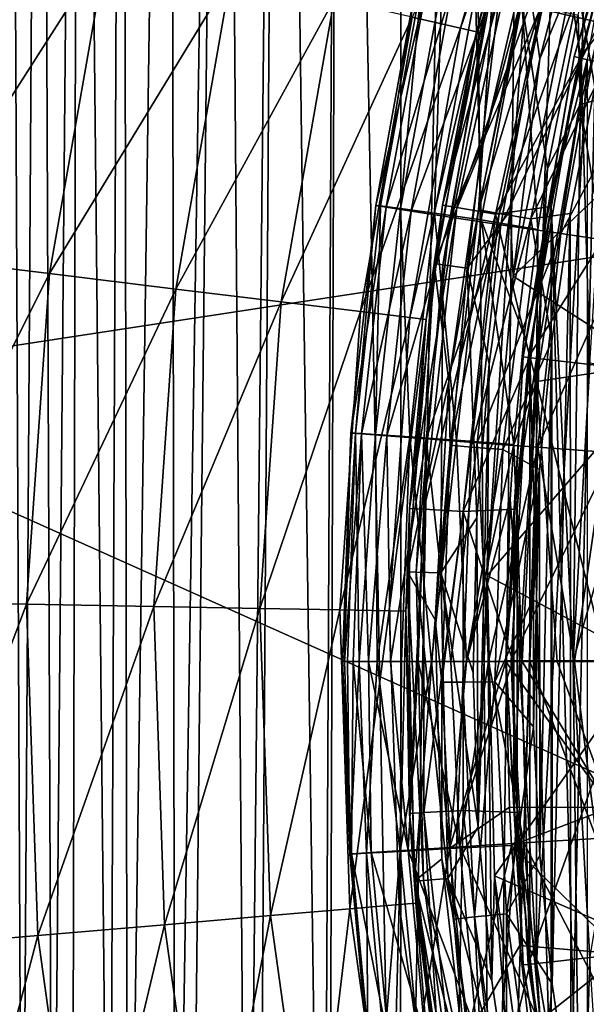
# Model space of a CAD drawing. Header units: metres. Extents: x -104 to 104, y -111 to 38.
# Tile 561 of 656: x -23.88 to -19.65, y -2.56 to 4.78. Entities that reach past the tile are written whole.
import ezdxf

# ---------------------------------------------------------------- set-up
doc = ezdxf.new("R2010")
doc.units = ezdxf.units.M
doc.layers.add('solid_509367_AD153', color=7, linetype='CONTINUOUS')

msp = doc.modelspace()

# ---------------------------------------------------------------- linework, layer by layer
at = {"layer": 'solid_509367_AD153'}
for points in [[(-88.5, -7.5, -19), (-88.5, 19.5, -19), (88.5, 19.5, -19)], [(-36.57795, -7.5, -19), (-88.5, -7.5, -19), (88.5, 19.5, -19)], [(-34.248123, -7.626659, -19), (-36.57795, -7.5, -19), (88.5, 19.5, -19)], [(-31.945723, -8.004942, -19), (-34.248123, -7.626659, -19), (88.5, 19.5, -19)], [(31.945723, -8.004942, -19), (-31.945723, -8.004942, -19), (88.5, 19.5, -19)], [(-21.495728, 15.92979, 9.403025), (-21.032146, 15.936943, 9.220833), (-21.036886, -8.322282, 9.22243)], [(-20.553709, 15.942245, 9.085893), (-20.34156, -8.329322, 9.042112), (-21.036886, -8.322282, 9.22243)], [(-21.032146, 15.936943, 9.220833), (-20.553709, 15.942245, 9.085893), (-21.036886, -8.322282, 9.22243)], [(-20.553709, 15.942245, 9.085893), (-20.063984, 15.945636, 8.999094), (-20.34156, -8.329322, 9.042112)], [(-20.34156, -8.329322, 9.042112), (-19.56822, 15.947136, 8.961384), (-19.56822, -8.332496, 8.961384)], [(-20.063984, 15.945636, 8.999094), (-19.56822, 15.947136, 8.961384), (-20.34156, -8.329322, 9.042112)], [(-23.631729, -6.051128, 11.238081), (-23.718599, 15.852257, 11.376885), (-23.434942, 15.868761, 10.956482)], [(-23.486361, -6.159342, 11.026175), (-23.631729, -6.051128, 11.238081), (-23.434942, 15.868761, 10.956482)], [(-23.206974, -6.371725, 10.674884), (-23.486361, -6.159342, 11.026175), (-23.434942, 15.868761, 10.956482)], [(-23.206974, -6.371725, 10.674884), (-23.434942, 15.868761, 10.956482), (-23.111254, 15.884025, 10.568163)], [(-23.070877, -6.477961, 10.52494), (-23.206974, -6.371725, 10.674884), (-23.111254, 15.884025, 10.568163)], [(-23.070877, -6.477961, 10.52494), (-23.111254, 15.884025, 10.568163), (-22.752966, 15.897812, 10.217133)], [(-22.717472, -6.762389, 10.185985), (-23.070877, -6.477961, 10.52494), (-22.752966, 15.897812, 10.217133)], [(-22.717472, -6.762389, 10.185985), (-22.752966, 15.897812, 10.217133), (-22.362343, 15.91009, 9.90451)], [(-22.604792, -6.855972, 10.090922), (-22.717472, -6.762389, 10.185985), (-22.362343, 15.91009, 9.90451)], [(-22.180237, -7.221676, 9.779181), (-22.604792, -6.855972, 10.090922), (-22.362343, 15.91009, 9.90451)], [(-22.180237, -7.221676, 9.779181), (-22.362343, 15.91009, 9.90451), (-21.941257, 15.920791, 9.63181)], [(-22.098801, -7.294365, 9.726871), (-22.180237, -7.221676, 9.779181), (-21.941257, 15.920791, 9.63181)], [(-21.613369, -7.74512, 9.458018), (-22.098801, -7.294365, 9.726871), (-21.941257, 15.920791, 9.63181)], [(-21.613369, -7.74512, 9.458018), (-21.941257, 15.920791, 9.63181), (-21.495728, 15.92979, 9.403025)], [(-21.573515, -7.78354, 9.43897), (-21.613369, -7.74512, 9.458018), (-21.495728, 15.92979, 9.403025)], [(-21.573515, -7.78354, 9.43897), (-21.495728, 15.92979, 9.403025), (-21.036886, -8.322282, 9.22243)], [(-23.857706, -5.886053, 11.622939), (-23.979437, -5.797968, 11.869382), (-23.958652, 15.834658, 11.824799)], [(-23.857706, -5.886053, 11.622939), (-23.958652, 15.834658, 11.824799), (-23.718599, 15.852257, 11.376885)], [(-23.631729, -6.051128, 11.238081), (-23.857706, -5.886053, 11.622939), (-23.718599, 15.852257, 11.376885)], [(-4.344064, -7.658508, -16.1), (-4.344064, 15.273149, -16.1), (-55.566704, 15.273149, -16.1)], [(-21.630114, -7.658508, -16.1), (-4.344064, -7.658508, -16.1), (-55.566704, 15.273149, -16.1)], [(-23.075869, -6.75054, -16.1), (-21.630114, -7.658508, -16.1), (-55.566704, 15.273149, -16.1)], [(-24.705273, -5.88503, -16.1), (-23.075869, -6.75054, -16.1), (-55.566704, 15.273149, -16.1)], [(-20.590242, 4.719126, 22.892866), (-19.990496, 6.827027, 22.892866), (-20.95001, 4.801581, 21.834627)], [(-20.590242, 4.719126, 22.892866), (-19.873043, 6.786913, 24), (-19.990496, 6.827027, 22.892866)], [(-20.590242, 4.719126, 22.892866), (-20.469265, 4.691399, 24), (-19.873043, 6.786913, 24)], [(-19.873043, 6.786913, 24), (-20.469265, 4.691399, 24), (-20.23455, 5.618094, 48.200001)], [(-19.742294, 4.506033, 49.239994), (-19.077253, 6.675405, 49.432518), (-19.113642, 6.688139, 49.239994)], [(-19.742294, 4.506033, 49.239994), (-19.113642, 6.688139, 49.239994), (-19.742289, 4.506052, 49.099998)], [(-19.113642, 6.688139, 49.239994), (-19.113636, 6.688156, 49.099998), (-19.742289, 4.506052, 49.099998)], [(-19.483665, 5.409613, 49.029289), (-19.742289, 4.506052, 49.099998), (-19.113636, 6.688156, 49.099998)], [(-19.742294, 4.506033, 49.239994), (-19.70471, 4.497453, 49.432518), (-19.077253, 6.675405, 49.432518)], [(-18.197163, 6.367463, 51.388874), (-19.077253, 6.675405, 49.432518), (-19.70471, 4.497453, 49.432518)], [(-18.718616, 4.272402, 56.178459), (-19.759466, 5.071458, 51.700001), (-18.122561, 6.341358, 56.178459)], [(-18.795671, 4.289989, 51.388874), (-18.197163, 6.367463, 51.388874), (-19.70471, 4.497453, 49.432518)], [(-19.152153, 6.312918, 12.180748), (-19.995909, 4.861466, 12.477552), (-19.55287, 4.761774, 12.190375)], [(-19.011429, 4.337691, 17.118763), (-19.697113, 4.149629, 16.682579), (-19.160385, 6.170578, 16.699429)], [(-19.667358, 5.007498, 16.588606), (-19.160385, 6.170578, 16.699429), (-19.697113, 4.149629, 16.682579)], [(-20.469265, 4.691399, 24), (-20.723356, 3.397421, 48.200001), (-20.23455, 5.618094, 48.200001)], [(-20.131479, 5.589478, 48.599636), (-20.23455, 5.618094, 48.200001), (-20.723356, 3.397421, 48.200001)], [(-20.131479, 5.589478, 48.599636), (-20.723356, 3.397421, 48.200001), (-20.617796, 3.380116, 48.599636)], [(-20.131479, 5.589478, 48.599636), (-20.617796, 3.380116, 48.599636), (-19.849131, 5.511084, 48.892818)], [(-20.422649, 3.846388, 76.714081), (-20.018175, 5.581081, 76.723595), (-20.334795, 5.226015, 52.204365)], [(-20.093884, 5.093365, 76.989288), (-20.018175, 5.581081, 76.723595), (-20.422649, 3.846388, 76.714081)], [(-20.093901, 5.164106, 51.767715), (-19.71401, 5.606073, 51.700001), (-19.997612, 4.489348, 51.700001)], [(-19.997612, 4.489348, 51.700001), (-19.71401, 5.606073, 51.700001), (-19.759466, 5.071458, 51.700001)], [(-19.849131, 5.511084, 48.892818), (-19.693094, 4.49614, 49), (-19.408916, 5.595245, 49)], [(-19.624298, 2.219865, 49), (-19.408916, 5.595245, 49), (-19.693094, 4.49614, 49)], [(-23.227322, 5.323524, 19.495644), (-24.258413, 5.559843, 19.12536), (-24.703901, 3.016575, 19.12536)], [(-20.617796, 3.380116, 48.599636), (-20.328627, 3.332709, 48.892818), (-19.849131, 5.511084, 48.892818)], [(-19.849131, 5.511084, 48.892818), (-20.328627, 3.332709, 48.892818), (-19.693094, 4.49614, 49)], [(-19.954334, 3.271347, 49.029289), (-19.742289, 4.506052, 49.099998), (-19.483665, 5.409613, 49.029289)], [(-19.954334, 3.271347, 49.029289), (-19.483665, 5.409613, 49.029289), (-19.644808, 4.483575, 49)], [(-23.653875, 2.888356, 19.495644), (-23.227322, 5.323524, 19.495644), (-24.703901, 3.016575, 19.12536)], [(-22.302526, 5.111567, 20.092243), (-23.227322, 5.323524, 19.495644), (-23.653875, 2.888356, 19.495644)], [(-20.422649, 3.846388, 76.714081), (-20.334795, 5.226015, 52.204365), (-20.78541, 2.963424, 52.204365)], [(-20.720675, 2.954195, 51.952751), (-20.78541, 2.963424, 52.204365), (-20.334795, 5.226015, 52.204365)], [(-20.271463, 5.209739, 51.952751), (-20.720675, 2.954195, 51.952751), (-20.334795, 5.226015, 52.204365)], [(-20.539177, 2.928319, 51.767715), (-20.720675, 2.954195, 51.952751), (-20.271463, 5.209739, 51.952751)], [(-20.539177, 2.928319, 51.767715), (-20.271463, 5.209739, 51.952751), (-20.093901, 5.164106, 51.767715)], [(-20.539177, 2.928319, 51.767715), (-20.093901, 5.164106, 51.767715), (-20.218798, 3.35588, 51.700001)], [(-20.093901, 5.164106, 51.767715), (-19.997612, 4.489348, 51.700001), (-20.218798, 3.35588, 51.700001)], [(-19.710182, 4.993515, 77.400948), (-19.587948, 4.277839, 77.460159), (-19.360014, 5.211457, 77.465706)], [(-22.712097, 2.773356, 20.092243), (-22.302526, 5.111567, 20.092243), (-23.653875, 2.888356, 19.495644)], [(-21.530493, 4.934623, 20.885183), (-22.302526, 5.111567, 20.092243), (-22.712097, 2.773356, 20.092243)], [(-20.914036, 5.075405, 14.339959), (-21.185616, 3.393011, 14.8782), (-21.221941, 3.396272, 14.342872)], [(-20.838598, 5.055633, 13.808348), (-20.914036, 5.075405, 14.339959), (-21.221941, 3.396272, 14.342872)], [(-20.914036, 5.075405, 14.339959), (-20.876799, 5.070271, 14.875944), (-21.185616, 3.393011, 14.8782)], [(-20.876799, 5.070271, 14.875944), (-21.037098, 3.373271, 15.393427), (-21.185616, 3.393011, 14.8782)], [(-20.876799, 5.070271, 14.875944), (-20.728607, 5.040469, 15.391545), (-21.037098, 3.373271, 15.393427)], [(-20.45509, 3.36284, 76.980133), (-20.093884, 5.093365, 76.989288), (-20.422649, 3.846388, 76.714081)], [(-19.941591, 5.053231, 77.23436), (-20.093884, 5.093365, 76.989288), (-20.45509, 3.36284, 76.980133)], [(-19.997612, 4.489348, 51.700001), (-19.759466, 5.071458, 51.700001), (-20.197042, 2.869775, 51.700001)], [(-18.718616, 4.272402, 56.178459), (-20.197042, 2.869775, 51.700001), (-19.759466, 5.071458, 51.700001)], [(-20.838598, 5.055633, 13.808348), (-21.221941, 3.396272, 14.342872), (-21.144403, 3.382905, 13.812103)], [(-20.653971, 5.011869, 13.305664), (-20.838598, 5.055633, 13.808348), (-21.144403, 3.382905, 13.812103)], [(-20.653971, 5.011869, 13.305664), (-21.144403, 3.382905, 13.812103), (-20.956573, 3.353524, 13.310344)], [(-20.728607, 5.040469, 15.391545), (-20.783232, 3.337962, 15.86482), (-21.037098, 3.373271, 15.393427)], [(-20.368681, 4.946135, 12.855129), (-20.653971, 5.011869, 13.305664), (-20.956573, 3.353524, 13.310344)], [(-20.728607, 5.040469, 15.391545), (-20.476305, 4.987375, 15.862945), (-20.783232, 3.337962, 15.86482)], [(-20.300058, 3.336341, 77.225342), (-19.941591, 5.053231, 77.23436), (-20.45509, 3.36284, 76.980133)], [(-19.710182, 4.993515, 77.400948), (-19.941591, 5.053231, 77.23436), (-20.300058, 3.336341, 77.225342)], [(-20.064489, 3.296913, 77.392136), (-19.710182, 4.993515, 77.400948), (-20.300058, 3.336341, 77.225342)], [(-20.064489, 3.296913, 77.392136), (-19.587948, 4.277839, 77.460159), (-19.710182, 4.993515, 77.400948)], [(-19.711672, 4.816428, 16.589041), (-19.667358, 5.007498, 16.588606), (-19.697113, 4.149629, 16.682579)], [(-21.925884, 2.677352, 20.885183), (-21.530493, 4.934623, 20.885183), (-22.712097, 2.773356, 20.092243)], [(-20.95001, 4.801581, 21.834627), (-21.530493, 4.934623, 20.885183), (-21.925884, 2.677352, 20.885183)], [(-20.368681, 4.946135, 12.855129), (-20.956573, 3.353524, 13.310344), (-20.667103, 3.309484, 12.860707)], [(-20.476305, 4.987375, 15.862945), (-20.435709, 3.28871, 16.270662), (-20.783232, 3.337962, 15.86482)], [(-19.995909, 4.861466, 12.477552), (-20.368681, 4.946135, 12.855129), (-20.667103, 3.309484, 12.860707)], [(-20.476305, 4.987375, 15.862945), (-20.131548, 4.913442, 16.26837), (-20.435709, 3.28871, 16.270662)], [(-19.995909, 4.861466, 12.477552), (-20.667103, 3.309484, 12.860707), (-20.289326, 3.252813, 12.483905)], [(-20.131548, 4.913442, 16.26837), (-20.012047, 3.218009, 16.592255), (-20.435709, 3.28871, 16.270662)], [(-19.55287, 4.761774, 12.190375), (-19.995909, 4.861466, 12.477552), (-20.289326, 3.252813, 12.483905)], [(-20.131548, 4.913442, 16.26837), (-19.711672, 4.816428, 16.589041), (-19.939377, 3.671581, 16.591448)], [(-20.131548, 4.913442, 16.26837), (-19.939377, 3.671581, 16.591448), (-20.012047, 3.218009, 16.592255)], [(-21.334742, 2.605168, 21.834625), (-20.95001, 4.801581, 21.834627), (-21.925884, 2.677352, 20.885183)], [(-20.590242, 4.719126, 22.892866), (-20.95001, 4.801581, 21.834627), (-21.334742, 2.605168, 21.834625)], [(-19.939377, 3.671581, 16.591448), (-19.711672, 4.816428, 16.589041), (-19.697113, 4.149629, 16.682579)], [(-20.968367, 2.560431, 22.892866), (-20.590242, 4.719126, 22.892866), (-21.334742, 2.605168, 21.834625)], [(-20.968367, 2.560431, 22.892866), (-20.469265, 4.691399, 24), (-20.590242, 4.719126, 22.892866)], [(-19.55287, 4.761774, 12.190375), (-20.289326, 3.252813, 12.483905), (-19.840647, 3.186122, 12.197296)], [(-19.060028, 4.651662, 12.006863), (-19.55287, 4.761774, 12.190375), (-19.840647, 3.186122, 12.197296)], [(-20.968367, 2.560431, 22.892866), (-20.845167, 2.545387, 24), (-20.469265, 4.691399, 24)], [(-20.469265, 4.691399, 24), (-20.845167, 2.545387, 24), (-20.723356, 3.397421, 48.200001)], [(-19.060028, 4.651662, 12.006863), (-19.840647, 3.186122, 12.197296), (-19.341732, 3.112482, 12.014082)], [(-20.328627, 3.332709, 48.892818), (-19.913609, 3.388417, 49), (-19.693094, 4.49614, 49)], [(-20.218798, 3.35588, 51.700001), (-19.997612, 4.489348, 51.700001), (-20.197042, 2.869775, 51.700001)], [(-20.122673, 2.267269, 49.239994), (-19.70471, 4.497453, 49.432518), (-19.742294, 4.506033, 49.239994)], [(-20.122673, 2.267269, 49.239994), (-19.742294, 4.506033, 49.239994), (-20.122671, 2.267282, 49.099998)], [(-20.122673, 2.267269, 49.239994), (-20.084364, 2.26295, 49.432518), (-19.70471, 4.497453, 49.432518)], [(-19.742294, 4.506033, 49.239994), (-19.742289, 4.506052, 49.099998), (-20.122671, 2.267282, 49.099998)], [(-19.954334, 3.271347, 49.029289), (-20.122671, 2.267282, 49.099998), (-19.742289, 4.506052, 49.099998)], [(-18.795671, 4.289989, 51.388874), (-19.70471, 4.497453, 49.432518), (-20.084364, 2.26295, 49.432518)], [(-20.023224, -2.255651, 49), (-20.023222, 2.255676, 49), (-19.644808, 4.483575, 49)], [(-19.644814, -4.483551, 49), (-20.023224, -2.255651, 49), (-19.644808, 4.483575, 49)], [(-19.954334, 3.271347, 49.029289), (-19.644808, 4.483575, 49), (-20.023222, 2.255676, 49)], [(-19.75, 0, 49), (-19.693094, 4.49614, 49), (-19.913609, 3.388417, 49)], [(-19.624298, 2.219865, 49), (-19.693094, 4.49614, 49), (-19.75, 0, 49)], [(-19.011429, 4.337691, 17.118763), (-19.377924, 2.178546, 17.106905), (-19.697113, 4.149629, 16.682579)], [(-19.079275, 2.149718, 56.178459), (-20.197042, 2.869775, 51.700001), (-18.718616, 4.272402, 56.178459)], [(-19.157816, 2.158567, 51.388874), (-18.795671, 4.289989, 51.388874), (-20.084364, 2.26295, 49.432518)], [(-20.064489, 3.296913, 77.392136), (-19.770651, 3.335293, 77.455666), (-19.587948, 4.277839, 77.460159)], [(-19.587948, 4.277839, 77.460159), (-19.770651, 3.335293, 77.455666), (-19.766888, -3.35756, 77.455757)], [(-19.587948, 4.277839, 77.460159), (-19.766888, -3.35756, 77.455757), (-19.583069, -4.300022, 77.460281)], [(-19.377924, 2.178546, 17.106905), (-20.021297, 2.083654, 16.672426), (-19.697113, 4.149629, 16.682579)], [(-19.939377, 3.671581, 16.591448), (-19.697113, 4.149629, 16.682579), (-20.021297, 2.083654, 16.672426)], [(-20.677057, 2.083448, 76.708), (-20.422649, 3.846388, 76.714081), (-20.78541, 2.963424, 52.204365)], [(-20.45509, 3.36284, 76.980133), (-20.422649, 3.846388, 76.714081), (-20.677057, 2.083448, 76.708)], [(-20.012047, 3.218009, 16.592255), (-19.939377, 3.671581, 16.591448), (-20.021297, 2.083654, 16.672426)], [(-21.221941, 3.396272, 14.342872), (-21.371469, 1.697616, 14.879524), (-21.407227, 1.699195, 14.344597)], [(-21.144403, 3.382905, 13.812103), (-21.221941, 3.396272, 14.342872), (-21.407227, 1.699195, 14.344597)], [(-21.144403, 3.382905, 13.812103), (-21.407227, 1.699195, 14.344597), (-21.328409, 1.692466, 13.814341)], [(-21.221941, 3.396272, 14.342872), (-21.185616, 3.393011, 14.8782), (-21.371469, 1.697616, 14.879524)], [(-21.185616, 3.393011, 14.8782), (-21.22278, 1.687802, 15.394524), (-21.371469, 1.697616, 14.879524)], [(-20.956573, 3.353524, 13.310344), (-21.144403, 3.382905, 13.812103), (-21.328409, 1.692466, 13.814341)], [(-21.185616, 3.393011, 14.8782), (-21.037098, 3.373271, 15.393427), (-21.22278, 1.687802, 15.394524)], [(-20.845167, 2.545387, 24), (-20.969202, 1.136917, 48.200001), (-20.723356, 3.397421, 48.200001)], [(-20.617796, 3.380116, 48.599636), (-20.723356, 3.397421, 48.200001), (-20.969202, 1.136917, 48.200001)], [(-20.617796, 3.380116, 48.599636), (-20.969202, 1.136917, 48.200001), (-20.862389, 1.131126, 48.599636)], [(-20.617796, 3.380116, 48.599636), (-20.862389, 1.131126, 48.599636), (-20.328627, 3.332709, 48.892818)], [(-20.328627, 3.332709, 48.892818), (-20.072016, 2.264266, 49), (-19.913609, 3.388417, 49)], [(-19.913609, 3.388417, 49), (-20.072016, 2.264266, 49), (-19.913618, -3.388357, 49)], [(-19.913609, 3.388417, 49), (-19.913618, -3.388357, 49), (-19.693108, -4.49608, 49)], [(-19.75, 0, 49), (-19.913609, 3.388417, 49), (-19.693108, -4.49608, 49)], [(-20.956573, 3.353524, 13.310344), (-21.328409, 1.692466, 13.814341), (-21.138639, 1.677738, 13.313143)], [(-21.037098, 3.373271, 15.393427), (-20.967999, 1.670204, 15.86591), (-21.22278, 1.687802, 15.394524)], [(-20.667103, 3.309484, 12.860707), (-20.956573, 3.353524, 13.310344), (-21.138639, 1.677738, 13.313143)], [(-20.667103, 3.309484, 12.860707), (-21.138639, 1.677738, 13.313143), (-20.846647, 1.655689, 12.864052)], [(-21.037098, 3.373271, 15.393427), (-20.783232, 3.337962, 15.86482), (-20.967999, 1.670204, 15.86591)], [(-20.783232, 3.337962, 15.86482), (-20.618839, 1.645631, 16.272005), (-20.967999, 1.670204, 15.86591)], [(-20.862389, 1.131126, 48.599636), (-20.569788, 1.115262, 48.892818), (-20.328627, 3.332709, 48.892818)], [(-20.289326, 3.252813, 12.483905), (-20.667103, 3.309484, 12.860707), (-20.846647, 1.655689, 12.864052)], [(-20.783232, 3.337962, 15.86482), (-20.435709, 3.28871, 16.270662), (-20.618839, 1.645631, 16.272005)], [(-20.667416, 1.607801, 76.974678), (-20.45509, 3.36284, 76.980133), (-20.677057, 2.083448, 76.708)], [(-20.300058, 3.336341, 77.225342), (-20.45509, 3.36284, 76.980133), (-20.667416, 1.607801, 76.974678)], [(-20.510775, 1.595131, 77.219971), (-20.300058, 3.336341, 77.225342), (-20.667416, 1.607801, 76.974678)], [(-20.328627, 3.332709, 48.892818), (-20.569788, 1.115262, 48.892818), (-20.072016, 2.264266, 49)], [(-20.539177, 2.928319, 51.767715), (-20.218798, 3.35588, 51.700001), (-20.375452, 2.215944, 51.700001)], [(-20.064489, 3.296913, 77.392136), (-20.300058, 3.336341, 77.225342), (-20.510775, 1.595131, 77.219971)], [(-20.218798, 3.35588, 51.700001), (-20.197042, 2.869775, 51.700001), (-20.389723, 0.637149, 51.700001)], [(-20.375452, 2.215944, 51.700001), (-20.218798, 3.35588, 51.700001), (-20.389723, 0.637149, 51.700001)], [(-20.064489, 3.296913, 77.392136), (-19.908039, 2.384149, 77.452255), (-19.770651, 3.335293, 77.455666)], [(-19.770651, 3.335293, 77.455666), (-19.908039, 2.384149, 77.452255), (-19.905293, -2.40683, 77.452324)], [(-19.770651, 3.335293, 77.455666), (-19.905293, -2.40683, 77.452324), (-19.766888, -3.35756, 77.455757)], [(-20.289326, 3.252813, 12.483905), (-20.846647, 1.655689, 12.864052), (-20.465858, 1.627333, 12.48772)], [(-20.435709, 3.28871, 16.270662), (-20.191607, 1.614079, 16.59404), (-20.618839, 1.645631, 16.272005)], [(-20.272758, 1.57628, 77.386879), (-20.064489, 3.296913, 77.392136), (-20.510775, 1.595131, 77.219971)], [(-19.840647, 3.186122, 12.197296), (-20.289326, 3.252813, 12.483905), (-20.465858, 1.627333, 12.48772)], [(-20.435709, 3.28871, 16.270662), (-20.012047, 3.218009, 16.592255), (-20.11565, 2.42743, 16.593271)], [(-20.435709, 3.28871, 16.270662), (-20.11565, 2.42743, 16.593271), (-20.191607, 1.614079, 16.59404)], [(-20.272758, 1.57628, 77.386879), (-19.908039, 2.384149, 77.452255), (-20.064489, 3.296913, 77.392136)], [(-20.191055, 1.094727, 49.029289), (-20.122671, 2.267282, 49.099998), (-19.954334, 3.271347, 49.029289)], [(-20.191055, 1.094727, 49.029289), (-19.954334, 3.271347, 49.029289), (-20.023222, 2.255676, 49)], [(-19.840647, 3.186122, 12.197296), (-20.465858, 1.627333, 12.48772), (-20.013786, 1.593973, 12.201457)], [(-20.11565, 2.42743, 16.593271), (-20.012047, 3.218009, 16.592255), (-20.021297, 2.083654, 16.672426)], [(-19.341732, 3.112482, 12.014082), (-19.840647, 3.186122, 12.197296), (-20.013786, 1.593973, 12.201457)], [(-19.341732, 3.112482, 12.014082), (-20.013786, 1.593973, 12.201457), (-19.511221, 1.557145, 12.018425)], [(-23.653875, 2.888356, 19.495644), (-24.703901, 3.016575, 19.12536), (-24.883492, 0.440838, 19.12536)], [(-20.677057, 2.083448, 76.708), (-20.78541, 2.963424, 52.204365), (-20.985064, 0.665053, 52.204365)], [(-20.919704, 0.662982, 51.952751), (-20.985064, 0.665053, 52.204365), (-20.78541, 2.963424, 52.204365)], [(-20.720675, 2.954195, 51.952751), (-20.919704, 0.662982, 51.952751), (-20.78541, 2.963424, 52.204365)], [(-20.736465, 0.657175, 51.767715), (-20.919704, 0.662982, 51.952751), (-20.720675, 2.954195, 51.952751)], [(-20.736465, 0.657175, 51.767715), (-20.720675, 2.954195, 51.952751), (-20.539177, 2.928319, 51.767715)], [(-23.825832, 0.422099, 19.495644), (-23.653875, 2.888356, 19.495644), (-24.883492, 0.440838, 19.12536)], [(-22.712097, 2.773356, 20.092243), (-23.653875, 2.888356, 19.495644), (-23.825832, 0.422099, 19.495644)], [(-20.736465, 0.657175, 51.767715), (-20.539177, 2.928319, 51.767715), (-20.467535, 1.066676, 51.700001)], [(-20.539177, 2.928319, 51.767715), (-20.375452, 2.215944, 51.700001), (-20.467535, 1.066676, 51.700001)], [(-19.079275, 2.149718, 56.178459), (-20.389723, 0.637149, 51.700001), (-20.197042, 2.869775, 51.700001)], [(-22.877207, 0.405293, 20.092243), (-22.712097, 2.773356, 20.092243), (-23.825832, 0.422099, 19.495644)], [(-21.925884, 2.677352, 20.885183), (-22.712097, 2.773356, 20.092243), (-22.877207, 0.405293, 20.092243)], [(-22.085279, 0.391263, 20.885183), (-21.925884, 2.677352, 20.885183), (-22.877207, 0.405293, 20.092243)], [(-21.334742, 2.605168, 21.834625), (-21.925884, 2.677352, 20.885183), (-22.085279, 0.391263, 20.885183)], [(-21.489838, 0.380715, 21.834625), (-21.334742, 2.605168, 21.834625), (-22.085279, 0.391263, 20.885183)], [(-20.968367, 2.560431, 22.892866), (-21.334742, 2.605168, 21.834625), (-21.489838, 0.380715, 21.834625)], [(-21.1208, 0.374178, 22.892866), (-20.968367, 2.560431, 22.892866), (-21.489838, 0.380715, 21.834625)], [(-21.1208, 0.374178, 22.892866), (-20.845167, 2.545387, 24), (-20.968367, 2.560431, 22.892866)], [(-21.1208, 0.374178, 22.892866), (-20.996706, 0.371979, 24), (-20.845167, 2.545387, 24)], [(-20.845167, 2.545387, 24), (-20.996706, 0.371979, 24), (-20.969202, 1.136917, 48.200001)], [(-20.191607, 1.614079, 16.59404), (-20.11565, 2.42743, 16.593271), (-20.021297, 2.083654, 16.672426)], [(-20.272758, 1.57628, 77.386879), (-19.999529, 1.428467, 77.449974), (-19.908039, 2.384149, 77.452255)], [(-19.908039, 2.384149, 77.452255), (-19.999529, 1.428467, 77.449974), (-19.997904, -1.451199, 77.450012)], [(-19.908039, 2.384149, 77.452255), (-19.997904, -1.451199, 77.450012), (-19.905293, -2.40683, 77.452324)], [(-20.569788, 1.115262, 48.892818), (-20.167828, 1.131263, 49), (-20.072016, 2.264266, 49)], [(-20.458183, -1.237272, 51.700001), (-20.467535, 1.066676, 51.700001), (-20.375452, 2.215944, 51.700001)], [(-20.458183, -1.237272, 51.700001), (-20.375452, 2.215944, 51.700001), (-20.389723, 0.637149, 51.700001)], [(-20.122673, 2.267269, 49.239994), (-20.122671, 2.267282, 49.099998), (-20.25, 0, 49.099998)], [(-20.191055, 1.094727, 49.029289), (-20.25, 0, 49.099998), (-20.122671, 2.267282, 49.099998)], [(-20.25, -0.000012, 49.239994), (-20.084364, 2.26295, 49.432518), (-20.122673, 2.267269, 49.239994)], [(-20.25, -0.000012, 49.239994), (-20.122673, 2.267269, 49.239994), (-20.25, 0, 49.099998)], [(-20.25, -0.000012, 49.239994), (-20.211449, -0.000015, 49.432518), (-20.084364, 2.26295, 49.432518)], [(-19.157816, 2.158567, 51.388874), (-20.084364, 2.26295, 49.432518), (-20.211449, -0.000015, 49.432518)], [(-20.191055, 1.094727, 49.029289), (-20.023222, 2.255676, 49), (-20.149836, 0.000013, 49)], [(-20.072016, 2.264266, 49), (-20.167828, 1.131263, 49), (-20.072021, -2.264206, 49)], [(-20.023224, -2.255651, 49), (-20.149836, 0.000013, 49), (-20.023222, 2.255676, 49)], [(-20.072016, 2.264266, 49), (-20.072021, -2.264206, 49), (-19.913618, -3.388357, 49)], [(-19.131054, 2.136656, 48.5), (-19.624298, 2.219865, 49), (-19.75, 0, 49)], [(-19.200001, 0, 56.178459), (-20.389723, 0.637149, 51.700001), (-19.079275, 2.149718, 56.178459)], [(-19.279037, 0, 51.388874), (-19.157816, 2.158567, 51.388874), (-20.211449, -0.000015, 49.432518)], [(-19.377924, 2.178546, 17.106905), (-19.5, 0, 17.102921), (-20.021297, 2.083654, 16.672426)], [(-19.25, 0, 48.5), (-19.131054, 2.136656, 48.5), (-19.75, 0, 49)], [(-20.779539, 0.305227, 76.705528), (-20.677057, 2.083448, 76.708), (-20.985064, 0.665053, 52.204365)], [(-20.667416, 1.607801, 76.974678), (-20.677057, 2.083448, 76.708), (-20.779539, 0.305227, 76.705528)], [(-20.191607, 1.614079, 16.59404), (-20.021297, 2.083654, 16.672426), (-20.129423, -0.004813, 16.669033)], [(-20.021297, 2.083654, 16.672426), (-19.868599, -0.004749, 16.838121), (-20.129423, -0.004813, 16.669033)], [(-20.021297, 2.083654, 16.672426), (-19.5, 0, 17.102921), (-19.868599, -0.004749, 16.838121)], [(-21.407227, 1.699195, 14.344597), (-21.469717, -0.005094, 14.52401), (-21.455042, -0.005089, 14.166622)], [(-21.407227, 1.699195, 14.344597), (-21.371469, 1.697616, 14.879524), (-21.469717, -0.005094, 14.52401)], [(-21.371469, 1.697616, 14.879524), (-21.433241, -0.005088, 14.879833), (-21.469717, -0.005094, 14.52401)], [(-21.328409, 1.692466, 13.814341), (-21.407227, 1.699195, 14.344597), (-21.455042, -0.005089, 14.166622)], [(-21.328409, 1.692466, 13.814341), (-21.455042, -0.005089, 14.166622), (-21.389513, -0.005072, 13.814987)], [(-21.371469, 1.697616, 14.879524), (-21.346357, -0.005071, 15.226809), (-21.433241, -0.005088, 14.879833)], [(-21.328409, 1.692466, 13.814341), (-21.389513, -0.005072, 13.814987), (-21.274475, -0.005046, 13.476303)], [(-21.371469, 1.697616, 14.879524), (-21.22278, 1.687802, 15.394524), (-21.346357, -0.005071, 15.226809)], [(-21.138639, 1.677738, 13.313143), (-21.328409, 1.692466, 13.814341), (-21.274475, -0.005046, 13.476303)], [(-21.22278, 1.687802, 15.394524), (-21.210848, -0.005044, 15.557835), (-21.346357, -0.005071, 15.226809)], [(-21.138639, 1.677738, 13.313143), (-21.274475, -0.005046, 13.476303), (-21.11228, -0.005009, 13.157502)], [(-21.22278, 1.687802, 15.394524), (-20.967999, 1.670204, 15.86591), (-21.210848, -0.005044, 15.557835)], [(-20.967999, 1.670204, 15.86591), (-21.029486, -0.005006, 15.866134), (-21.210848, -0.005044, 15.557835)], [(-20.846647, 1.655689, 12.864052), (-21.138639, 1.677738, 13.313143), (-21.11228, -0.005009, 13.157502)], [(-20.846647, 1.655689, 12.864052), (-21.11228, -0.005009, 13.157502), (-20.90625, -0.004963, 12.865111)], [(-20.967999, 1.670204, 15.86591), (-20.805981, -0.00496, 16.145395), (-21.029486, -0.005006, 15.866134)], [(-20.967999, 1.670204, 15.86591), (-20.618839, 1.645631, 16.272005), (-20.805981, -0.00496, 16.145395)], [(-20.846647, 1.655689, 12.864052), (-20.90625, -0.004963, 12.865111), (-20.660603, -0.004908, 12.605115)], [(-20.465858, 1.627333, 12.48772), (-20.846647, 1.655689, 12.864052), (-20.660603, -0.004908, 12.605115)], [(-20.618839, 1.645631, 16.272005), (-20.544912, -0.004905, 16.389902), (-20.805981, -0.00496, 16.145395)], [(-20.465858, 1.627333, 12.48772), (-20.660603, -0.004908, 12.605115), (-20.380365, -0.004846, 12.382835)], [(-20.618839, 1.645631, 16.272005), (-20.191607, 1.614079, 16.59404), (-20.544912, -0.004905, 16.389902)], [(-20.013786, 1.593973, 12.201457), (-20.465858, 1.627333, 12.48772), (-20.380365, -0.004846, 12.382835)], [(-20.729305, -0.15896, 76.973076), (-20.667416, 1.607801, 76.974678), (-20.779539, 0.305227, 76.705528)], [(-20.510775, 1.595131, 77.219971), (-20.667416, 1.607801, 76.974678), (-20.729305, -0.15896, 76.973076)], [(-20.572195, -0.157707, 77.218391), (-20.510775, 1.595131, 77.219971), (-20.729305, -0.15896, 76.973076)], [(-20.272758, 1.57628, 77.386879), (-20.510775, 1.595131, 77.219971), (-20.572195, -0.157707, 77.218391)], [(-20.333467, -0.155843, 77.385338), (-20.272758, 1.57628, 77.386879), (-20.572195, -0.157707, 77.218391)], [(-20.544912, -0.004905, 16.389902), (-20.191607, 1.614079, 16.59404), (-20.21826, 1.203147, 16.594332)], [(-20.013786, 1.593973, 12.201457), (-20.380365, -0.004846, 12.382835), (-20.071276, -0.004779, 12.202825)], [(-20.333467, -0.155843, 77.385338), (-19.999529, 1.428467, 77.449974), (-20.272758, 1.57628, 77.386879)], [(-20.21826, 1.203147, 16.594332), (-20.191607, 1.614079, 16.59404), (-20.129423, -0.004813, 16.669033)], [(-20.013786, 1.593973, 12.201457), (-20.071276, -0.004779, 12.202825), (-19.739658, -0.004706, 12.068765)], [(-19.511221, 1.557145, 12.018425), (-20.013786, 1.593973, 12.201457), (-19.739658, -0.004706, 12.068765)], [(-19.511221, 1.557145, 12.018425), (-19.739658, -0.004706, 12.068765), (-19.392305, -0.004631, 11.983402)], [(-20.333467, -0.155843, 77.385338), (-20.045107, 0.468589, 77.44883), (-19.999529, 1.428467, 77.449974)], [(-19.999529, 1.428467, 77.449974), (-20.045107, 0.468589, 77.44883), (-20.044544, -0.491465, 77.448845)], [(-19.999529, 1.428467, 77.449974), (-20.044544, -0.491465, 77.448845), (-19.997904, -1.451199, 77.450012)], [(-20.544912, -0.004905, 16.389902), (-20.21826, 1.203147, 16.594332), (-20.251623, -0.004843, 16.59465)], [(-20.21826, 1.203147, 16.594332), (-20.129423, -0.004813, 16.669033), (-20.251623, -0.004843, 16.59465)], [(-20.996706, 0.371979, 24), (-20.969202, -1.136917, 48.200001), (-20.969202, 1.136917, 48.200001)], [(-20.862389, 1.131126, 48.599636), (-20.969202, 1.136917, 48.200001), (-20.969202, -1.136917, 48.200001)], [(-20.862389, 1.131126, 48.599636), (-20.969202, -1.136917, 48.200001), (-20.862389, -1.131126, 48.599636)], [(-20.862389, 1.131126, 48.599636), (-20.862389, -1.131126, 48.599636), (-20.569788, 1.115262, 48.892818)], [(-20.862389, -1.131126, 48.599636), (-20.569788, -1.115262, 48.892818), (-20.569788, 1.115262, 48.892818)], [(-20.569788, 1.115262, 48.892818), (-20.200001, 0.00003, 49), (-20.167828, 1.131263, 49)], [(-20.569788, 1.115262, 48.892818), (-20.569788, -1.115262, 48.892818), (-20.200001, 0.00003, 49)], [(-20.167828, 1.131263, 49), (-20.200001, 0.00003, 49), (-20.167831, -1.131202, 49)], [(-20.167828, 1.131263, 49), (-20.167831, -1.131202, 49), (-20.072021, -2.264206, 49)], [(-20.736465, 0.657175, 51.767715), (-20.467535, 1.066676, 51.700001), (-20.495266, -0.087645, 51.700001)], [(-20.458183, -1.237272, 51.700001), (-20.495266, -0.087645, 51.700001), (-20.467535, 1.066676, 51.700001)], [(-20.191055, -1.094727, 49.029289), (-20.25, 0, 49.099998), (-20.191055, 1.094727, 49.029289)], [(-20.191055, -1.094727, 49.029289), (-20.191055, 1.094727, 49.029289), (-20.149836, 0.000013, 49)], [(-20.779539, 0.305227, 76.705528), (-20.985064, 0.665053, 52.204365), (-20.931343, -1.641348, 52.204365)], [(-20.866152, -1.636235, 51.952751), (-20.931343, -1.641348, 52.204365), (-20.985064, 0.665053, 52.204365)], [(-20.919704, 0.662982, 51.952751), (-20.866152, -1.636235, 51.952751), (-20.985064, 0.665053, 52.204365)], [(-20.683382, -1.621903, 51.767715), (-20.866152, -1.636235, 51.952751), (-20.919704, 0.662982, 51.952751)], [(-20.683382, -1.621903, 51.767715), (-20.919704, 0.662982, 51.952751), (-20.736465, 0.657175, 51.767715)], [(-20.736465, 0.657175, 51.767715), (-20.495266, -0.087645, 51.700001), (-20.458183, -1.237272, 51.700001)], [(-20.683382, -1.621903, 51.767715), (-20.736465, 0.657175, 51.767715), (-20.458183, -1.237272, 51.700001)], [(-20.3559, -2.386328, 51.700001), (-20.458183, -1.237272, 51.700001), (-20.389723, 0.637149, 51.700001)], [(-20.3559, -2.386328, 51.700001), (-20.389723, 0.637149, 51.700001), (-20.336805, -1.602784, 51.700001)], [(-19.200001, 0, 56.178459), (-20.336805, -1.602784, 51.700001), (-20.389723, 0.637149, 51.700001)], [(-23.825832, 0.422099, 19.495644), (-24.883492, 0.440838, 19.12536), (-24.795248, -2.139644, 19.12536)], [(-20.333467, -0.155843, 77.385338), (-20.044544, -0.491465, 77.448845), (-20.045107, 0.468589, 77.44883)], [(-23.741341, -2.048701, 19.495642), (-23.825832, 0.422099, 19.495644), (-24.795248, -2.139644, 19.12536)], [(-22.877207, 0.405293, 20.092243), (-23.825832, 0.422099, 19.495644), (-23.741341, -2.048701, 19.495642)], [(-22.79608, -1.967132, 20.092241), (-22.877207, 0.405293, 20.092243), (-23.741341, -2.048701, 19.495642)], [(-22.085279, 0.391263, 20.885183), (-22.877207, 0.405293, 20.092243), (-22.79608, -1.967132, 20.092241)], [(-22.00696, -1.899037, 20.885183), (-22.085279, 0.391263, 20.885183), (-22.79608, -1.967132, 20.092241)], [(-21.489838, 0.380715, 21.834625), (-22.085279, 0.391263, 20.885183), (-22.00696, -1.899037, 20.885183)], [(-21.413631, -1.847837, 21.834625), (-21.489838, 0.380715, 21.834625), (-22.00696, -1.899037, 20.885183)], [(-21.1208, 0.374178, 22.892866), (-21.489838, 0.380715, 21.834625), (-21.413631, -1.847837, 21.834625)], [(-21.045902, -1.816104, 22.892866), (-21.1208, 0.374178, 22.892866), (-21.413631, -1.847837, 21.834625)], [(-21.045902, -1.816104, 22.892866), (-20.996706, 0.371979, 24), (-21.1208, 0.374178, 22.892866)], [(-21.045902, -1.816104, 22.892866), (-20.922247, -1.805432, 24), (-20.996706, 0.371979, 24)], [(-20.996706, 0.371979, 24), (-20.922247, -1.805432, 24), (-20.969202, -1.136917, 48.200001)], [(-20.729345, -1.475187, 76.706741), (-20.779539, 0.305227, 76.705528), (-20.931343, -1.641348, 52.204365)], [(-20.729305, -0.15896, 76.973076), (-20.779539, 0.305227, 76.705528), (-20.729345, -1.475187, 76.706741)], [(-20.569788, -1.115262, 48.892818), (-20.167831, -1.131202, 49), (-20.200001, 0.00003, 49)], [(-20.25, -0.000012, 49.239994), (-20.25, 0, 49.099998), (-20.122671, -2.267282, 49.099998)], [(-20.191055, -1.094727, 49.029289), (-20.122671, -2.267282, 49.099998), (-20.25, 0, 49.099998)], [(-20.191055, -1.094727, 49.029289), (-20.149836, 0.000013, 49), (-20.023224, -2.255651, 49)], [(-19.868599, -0.004749, 16.838121), (-19.5, 0, 17.102921), (-19.469275, -1.094228, 17.103939)], [(-19.624298, -2.219865, 49), (-19.75, 0, 49), (-19.693108, -4.49608, 49)], [(-19.25, 0, 48.5), (-19.75, 0, 49), (-19.624298, -2.219865, 49)], [(-21.415043, -1.44141, 14.686171), (-21.469717, -0.005094, 14.52401), (-21.433241, -0.005088, 14.879833)], [(-21.402727, -1.43971, 14.101698), (-21.455042, -0.005089, 14.166622), (-21.469717, -0.005094, 14.52401)], [(-21.402727, -1.43971, 14.101698), (-21.469717, -0.005094, 14.52401), (-21.415043, -1.44141, 14.686171)], [(-21.402727, -1.43971, 14.101698), (-21.389513, -0.005072, 13.814987), (-21.455042, -0.005089, 14.166622)], [(-21.415043, -1.44141, 14.686171), (-21.433241, -0.005088, 14.879833), (-21.346357, -0.005071, 15.226809)], [(-21.415043, -1.44141, 14.686171), (-21.346357, -0.005071, 15.226809), (-21.291542, -1.434731, 15.257542)], [(-21.255266, -1.429724, 13.536085), (-21.389513, -0.005072, 13.814987), (-21.402727, -1.43971, 14.101698)], [(-21.255266, -1.429724, 13.536085), (-21.274475, -0.005046, 13.476303), (-21.389513, -0.005072, 13.814987)], [(-21.291542, -1.434731, 15.257542), (-21.346357, -0.005071, 15.226809), (-21.210848, -0.005044, 15.557835)], [(-21.291542, -1.434731, 15.257542), (-21.210848, -0.005044, 15.557835), (-21.038979, -1.420038, 15.784569)], [(-20.980724, -1.411998, 13.02026), (-21.11228, -0.005009, 13.157502), (-21.274475, -0.005046, 13.476303)], [(-20.980724, -1.411998, 13.02026), (-21.274475, -0.005046, 13.476303), (-21.255266, -1.429724, 13.536085)], [(-21.038979, -1.420038, 15.784569), (-21.210848, -0.005044, 15.557835), (-21.029486, -0.005006, 15.866134)], [(-20.980724, -1.411998, 13.02026), (-20.90625, -0.004963, 12.865111), (-21.11228, -0.005009, 13.157502)], [(-21.038979, -1.420038, 15.784569), (-21.029486, -0.005006, 15.866134), (-20.805981, -0.00496, 16.145395)], [(-21.038979, -1.420038, 15.784569), (-20.805981, -0.00496, 16.145395), (-20.67116, -1.398134, 16.238432)], [(-20.594114, -1.387502, 12.58243), (-20.90625, -0.004963, 12.865111), (-20.980724, -1.411998, 13.02026)], [(-20.594114, -1.387502, 12.58243), (-20.660603, -0.004908, 12.605115), (-20.90625, -0.004963, 12.865111)], [(-20.67116, -1.398134, 16.238432), (-20.805981, -0.00496, 16.145395), (-20.544912, -0.004905, 16.389902)], [(-20.67116, -1.398134, 16.238432), (-20.251623, -0.004843, 16.59465), (-20.224512, -1.090931, 16.5942)], [(-20.67116, -1.398134, 16.238432), (-20.544912, -0.004905, 16.389902), (-20.251623, -0.004843, 16.59465)], [(-20.594114, -1.387502, 12.58243), (-20.380365, -0.004846, 12.382835), (-20.660603, -0.004908, 12.605115)], [(-20.116577, -1.357574, 12.246536), (-20.380365, -0.004846, 12.382835), (-20.594114, -1.387502, 12.58243)], [(-20.116577, -1.357574, 12.246536), (-20.071276, -0.004779, 12.202825), (-20.380365, -0.004846, 12.382835)], [(-19.079275, -2.149718, 56.178459), (-20.336805, -1.602784, 51.700001), (-19.200001, 0, 56.178459)], [(-20.251623, -0.004843, 16.59465), (-20.129423, -0.004813, 16.669033), (-19.469275, -1.094228, 17.103939)], [(-20.224512, -1.090931, 16.5942), (-20.251623, -0.004843, 16.59465), (-19.469275, -1.094228, 17.103939)], [(-20.122671, -2.267293, 49.239994), (-20.211449, -0.000015, 49.432518), (-20.25, -0.000012, 49.239994)], [(-20.122671, -2.267293, 49.239994), (-20.25, -0.000012, 49.239994), (-20.122671, -2.267282, 49.099998)], [(-19.279037, 0, 51.388874), (-20.211449, -0.000015, 49.432518), (-20.084362, -2.26298, 49.432518)], [(-20.122671, -2.267293, 49.239994), (-20.084362, -2.26298, 49.432518), (-20.211449, -0.000015, 49.432518)], [(-20.129423, -0.004813, 16.669033), (-19.868599, -0.004749, 16.838121), (-19.469275, -1.094228, 17.103939)], [(-19.574224, -1.323851, 12.030945), (-20.071276, -0.004779, 12.202825), (-20.116577, -1.357574, 12.246536)], [(-19.157816, -2.158567, 51.388874), (-19.279037, 0, 51.388874), (-20.084362, -2.26298, 49.432518)], [(-19.574224, -1.323851, 12.030945), (-19.739658, -0.004706, 12.068765), (-20.071276, -0.004779, 12.202825)], [(-19.574224, -1.323851, 12.030945), (-19.392305, -0.004631, 11.983402), (-19.739658, -0.004706, 12.068765)], [(-20.640305, -1.924561, 76.97538), (-20.729305, -0.15896, 76.973076), (-20.729345, -1.475187, 76.706741)], [(-20.572195, -0.157707, 77.218391), (-20.729305, -0.15896, 76.973076), (-20.640305, -1.924561, 76.97538)], [(-20.48387, -1.909396, 77.220657), (-20.572195, -0.157707, 77.218391), (-20.640305, -1.924561, 76.97538)], [(-20.333467, -0.155843, 77.385338), (-20.572195, -0.157707, 77.218391), (-20.48387, -1.909396, 77.220657)], [(-20.246168, -1.886831, 77.387558), (-20.333467, -0.155843, 77.385338), (-20.48387, -1.909396, 77.220657)], [(-20.246168, -1.886831, 77.387558), (-20.044544, -0.491465, 77.448845), (-20.333467, -0.155843, 77.385338)], [(-20.246168, -1.886831, 77.387558), (-19.997904, -1.451199, 77.450012), (-20.044544, -0.491465, 77.448845)], [(-20.67116, -1.398134, 16.238432), (-20.224512, -1.090931, 16.5942), (-20.208305, -1.37543, 16.594059)], [(-20.208305, -1.37543, 16.594059), (-20.224512, -1.090931, 16.5942), (-19.469275, -1.094228, 17.103939)], [(-20.208305, -1.37543, 16.594059), (-19.469275, -1.094228, 17.103939), (-19.377001, -2.186739, 17.106936)], [(-19.954334, -3.271347, 49.029289), (-20.122671, -2.267282, 49.099998), (-20.191055, -1.094727, 49.029289)], [(-19.954334, -3.271347, 49.029289), (-20.191055, -1.094727, 49.029289), (-20.023224, -2.255651, 49)], [(-20.862389, -1.131126, 48.599636), (-20.969202, -1.136917, 48.200001), (-20.723356, -3.397421, 48.200001)], [(-20.922247, -1.805432, 24), (-20.723356, -3.397421, 48.200001), (-20.969202, -1.136917, 48.200001)], [(-20.862389, -1.131126, 48.599636), (-20.617796, -3.380116, 48.599636), (-20.569788, -1.115262, 48.892818)], [(-20.862389, -1.131126, 48.599636), (-20.723356, -3.397421, 48.200001), (-20.617796, -3.380116, 48.599636)], [(-20.617796, -3.380116, 48.599636), (-20.328627, -3.332709, 48.892818), (-20.569788, -1.115262, 48.892818)], [(-20.569788, -1.115262, 48.892818), (-20.328627, -3.332709, 48.892818), (-20.167831, -1.131202, 49)], [(-20.328627, -3.332709, 48.892818), (-20.072021, -2.264206, 49), (-20.167831, -1.131202, 49)], [(-20.683382, -1.621903, 51.767715), (-20.458183, -1.237272, 51.700001), (-20.3559, -2.386328, 51.700001)], [(-20.594114, -1.387502, 12.58243), (-20.980724, -1.411998, 13.02026), (-20.466673, -2.773401, 12.579757)], [(-20.67116, -1.398134, 16.238432), (-20.208305, -1.37543, 16.594059), (-20.539547, -2.794257, 16.237432)], [(-20.116577, -1.357574, 12.246536), (-20.594114, -1.387502, 12.58243), (-19.991739, -2.713578, 12.243576)], [(-20.594114, -1.387502, 12.58243), (-20.466673, -2.773401, 12.579757), (-19.991739, -2.713578, 12.243576)], [(-20.539547, -2.794257, 16.237432), (-20.208305, -1.37543, 16.594059), (-20.147728, -2.123037, 16.593571)], [(-20.147728, -2.123037, 16.593571), (-20.208305, -1.37543, 16.594059), (-19.377001, -2.186739, 17.106936)], [(-19.574224, -1.323851, 12.030945), (-20.116577, -1.357574, 12.246536), (-19.45223, -2.646161, 12.02783)], [(-20.116577, -1.357574, 12.246536), (-19.991739, -2.713578, 12.243576), (-19.45223, -2.646161, 12.02783)], [(-21.415043, -1.44141, 14.686171), (-21.291542, -1.434731, 15.257542), (-21.281637, -2.881001, 14.685064)], [(-21.402727, -1.43971, 14.101698), (-21.415043, -1.44141, 14.686171), (-21.269987, -2.877666, 14.100245)], [(-21.415043, -1.44141, 14.686171), (-21.281637, -2.881001, 14.685064), (-21.269987, -2.877666, 14.100245)], [(-21.255266, -1.429724, 13.536085), (-21.402727, -1.43971, 14.101698), (-21.123785, -2.857753, 13.534218)], [(-21.402727, -1.43971, 14.101698), (-21.269987, -2.877666, 14.100245), (-21.123785, -2.857753, 13.534218)], [(-21.291542, -1.434731, 15.257542), (-21.038979, -1.420038, 15.784569), (-21.1581, -2.867575, 15.256657)], [(-21.291542, -1.434731, 15.257542), (-21.1581, -2.867575, 15.256657), (-21.281637, -2.881001, 14.685064)], [(-20.980724, -1.411998, 13.02026), (-21.255266, -1.429724, 13.536085), (-20.851036, -2.822352, 13.017967)], [(-21.255266, -1.429724, 13.536085), (-21.123785, -2.857753, 13.534218), (-20.851036, -2.822352, 13.017967)], [(-21.038979, -1.420038, 15.784569), (-20.906139, -2.838123, 15.783731), (-21.1581, -2.867575, 15.256657)], [(-21.038979, -1.420038, 15.784569), (-20.67116, -1.398134, 16.238432), (-20.906139, -2.838123, 15.783731)], [(-20.980724, -1.411998, 13.02026), (-20.851036, -2.822352, 13.017967), (-20.466673, -2.773401, 12.579757)], [(-20.67116, -1.398134, 16.238432), (-20.539547, -2.794257, 16.237432), (-20.906139, -2.838123, 15.783731)], [(-20.246168, -1.886831, 77.387558), (-19.905293, -2.40683, 77.452324), (-19.997904, -1.451199, 77.450012)], [(-20.526861, -3.244713, 76.711601), (-20.729345, -1.475187, 76.706741), (-20.931343, -1.641348, 52.204365)], [(-20.640305, -1.924561, 76.97538), (-20.729345, -1.475187, 76.706741), (-20.526861, -3.244713, 76.711601)], [(-20.189465, -3.528595, 51.700001), (-20.3559, -2.386328, 51.700001), (-20.336805, -1.602784, 51.700001)], [(-20.189465, -3.528595, 51.700001), (-20.336805, -1.602784, 51.700001), (-20.037683, -3.82738, 51.700001)], [(-19.079275, -2.149718, 56.178459), (-20.037683, -3.82738, 51.700001), (-20.336805, -1.602784, 51.700001)], [(-20.866152, -1.636235, 51.952751), (-20.560663, -3.915697, 51.952751), (-20.931343, -1.641348, 52.204365)], [(-20.526861, -3.244713, 76.711601), (-20.931343, -1.641348, 52.204365), (-20.624901, -3.927932, 52.204365)], [(-20.560663, -3.915697, 51.952751), (-20.624901, -3.927932, 52.204365), (-20.931343, -1.641348, 52.204365)], [(-20.380569, -3.881399, 51.767715), (-20.866152, -1.636235, 51.952751), (-20.683382, -1.621903, 51.767715)], [(-20.380569, -3.881399, 51.767715), (-20.560663, -3.915697, 51.952751), (-20.866152, -1.636235, 51.952751)], [(-20.683382, -1.621903, 51.767715), (-20.3559, -2.386328, 51.700001), (-20.189465, -3.528595, 51.700001)], [(-20.380569, -3.881399, 51.767715), (-20.683382, -1.621903, 51.767715), (-20.189465, -3.528595, 51.700001)], [(-21.045902, -1.816104, 22.892866), (-21.413631, -1.847837, 21.834625), (-21.106939, -4.056499, 21.834625)], [(-20.744478, -3.986837, 22.892866), (-21.045902, -1.816104, 22.892866), (-21.106939, -4.056499, 21.834625)], [(-20.744478, -3.986837, 22.892866), (-20.922247, -1.805432, 24), (-21.045902, -1.816104, 22.892866)], [(-20.922247, -1.805432, 24), (-20.622593, -3.963411, 24), (-20.723356, -3.397421, 48.200001)], [(-20.744478, -3.986837, 22.892866), (-20.622593, -3.963411, 24), (-20.922247, -1.805432, 24)], [(-22.00696, -1.899037, 20.885183), (-22.79608, -1.967132, 20.092241), (-22.469589, -4.318385, 20.092241)], [(-21.691771, -4.168898, 20.885183), (-22.00696, -1.899037, 20.885183), (-22.469589, -4.318385, 20.092241)], [(-21.413631, -1.847837, 21.834625), (-22.00696, -1.899037, 20.885183), (-21.691771, -4.168898, 20.885183)], [(-21.106939, -4.056499, 21.834625), (-21.413631, -1.847837, 21.834625), (-21.691771, -4.168898, 20.885183)], [(-20.246168, -1.886831, 77.387558), (-20.48387, -1.909396, 77.220657), (-20.246449, -3.647165, 77.226707)], [(-20.011499, -3.604064, 77.393463), (-20.246168, -1.886831, 77.387558), (-20.246449, -3.647165, 77.226707)], [(-20.011499, -3.604064, 77.393463), (-19.905293, -2.40683, 77.452324), (-20.246168, -1.886831, 77.387558)], [(-22.79608, -1.967132, 20.092241), (-23.741341, -2.048701, 19.495642), (-23.401312, -4.497449, 19.495642)], [(-22.469589, -4.318385, 20.092241), (-22.79608, -1.967132, 20.092241), (-23.401312, -4.497449, 19.495642)], [(-20.48387, -1.909396, 77.220657), (-20.640305, -1.924561, 76.97538), (-20.40107, -3.676133, 76.981514)], [(-20.40107, -3.676133, 76.981514), (-20.640305, -1.924561, 76.97538), (-20.526861, -3.244713, 76.711601)], [(-20.246449, -3.647165, 77.226707), (-20.48387, -1.909396, 77.220657), (-20.40107, -3.676133, 76.981514)], [(-23.741341, -2.048701, 19.495642), (-24.795248, -2.139644, 19.12536), (-24.440126, -4.697095, 19.12536)], [(-23.401312, -4.497449, 19.495642), (-23.741341, -2.048701, 19.495642), (-24.440126, -4.697095, 19.12536)], [(-20.539547, -2.794257, 16.237432), (-20.147728, -2.123037, 16.593571), (-20.07761, -2.744712, 16.592897)], [(-20.07761, -2.744712, 16.592897), (-20.147728, -2.123037, 16.593571), (-19.377001, -2.186739, 17.106936)], [(-19.157816, -2.158567, 51.388874), (-20.084362, -2.26298, 49.432518), (-19.704702, -4.497482, 49.432518)], [(-20.07761, -2.744712, 16.592897), (-19.377001, -2.186739, 17.106936), (-19.223177, -3.274055, 17.11191)], [(-18.718616, -4.272402, 56.178459), (-20.037683, -3.82738, 51.700001), (-19.079275, -2.149718, 56.178459)], [(-18.795671, -4.289989, 51.388874), (-19.157816, -2.158567, 51.388874), (-19.704702, -4.497482, 49.432518)], [(-20.328627, -3.332709, 48.892818), (-19.913618, -3.388357, 49), (-20.072021, -2.264206, 49)], [(-19.742289, -4.506057, 49.239994), (-20.084362, -2.26298, 49.432518), (-20.122671, -2.267293, 49.239994)], [(-20.122671, -2.267293, 49.239994), (-20.122671, -2.267282, 49.099998), (-19.742289, -4.506052, 49.099998)], [(-19.954334, -3.271347, 49.029289), (-19.742289, -4.506052, 49.099998), (-20.122671, -2.267282, 49.099998)], [(-19.742289, -4.506057, 49.239994), (-20.122671, -2.267293, 49.239994), (-19.742289, -4.506052, 49.099998)], [(-19.742289, -4.506057, 49.239994), (-19.704702, -4.497482, 49.432518), (-20.084362, -2.26298, 49.432518)], [(-19.954334, -3.271347, 49.029289), (-20.023224, -2.255651, 49), (-19.644814, -4.483551, 49)], [(-19.624298, -2.219865, 49), (-19.693108, -4.49608, 49), (-19.408934, -5.595186, 49)], [(-20.011499, -3.604064, 77.393463), (-19.766888, -3.35756, 77.455757), (-19.905293, -2.40683, 77.452324)]]:
    msp.add_3dface(points, dxfattribs=at)

doc.saveas('drawing.dxf')
